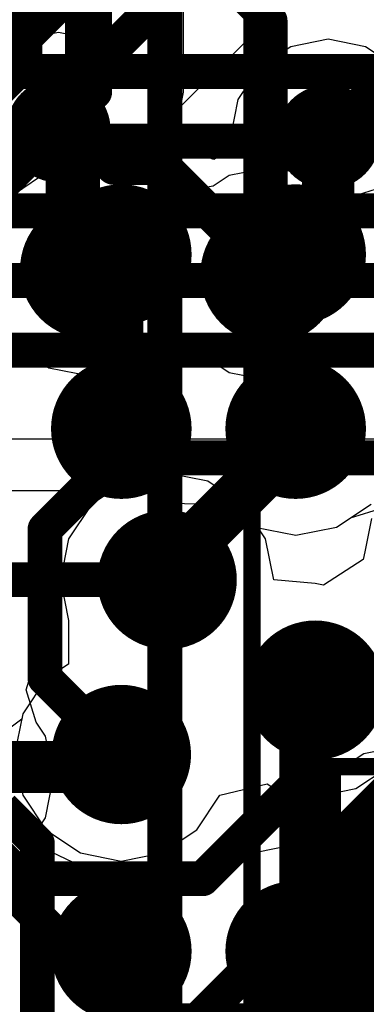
# Model space of a CAD drawing. Header units: millimetres. Extents: x -2 to 68, y -2 to 27.4.
# Tile 357 of 594: x 30.3 to 31.3, y 17.8 to 20.7. Entities that reach past the tile are written whole.
import ezdxf

# ---------------------------------------------------------------- set-up
doc = ezdxf.new("R2010")
doc.units = ezdxf.units.MM
for name, color, linetype in [('BottomLayer', 5, 'Continuous'), ('BottomPaste', 16, 'Continuous'), ('BottomSolder', 6, 'Continuous'), ('DrillGuide', 244, 'Continuous'), ('Mechanical10', 56, 'Continuous'), ('Mechanical6', 56, 'Continuous'), ('MidLayer1', 16, 'Continuous'), ('MidLayer2', 76, 'Continuous'), ('MidLayer3', 90, 'Continuous'), ('MidLayer4', 156, 'Continuous'), ('MidLayer5', 130, 'Continuous'), ('MidLayer6', 216, 'Continuous'), ('MidLayer7', 6, 'Continuous'), ('MidLayer8', 54, 'Continuous'), ('MultiLayer', 9, 'Continuous'), ('TopLayer', 1, 'Continuous'), ('TopPaste', 8, 'Continuous'), ('TopSolder', 216, 'Continuous'), ('ViaHoleLayer', 16, 'Continuous')]:
    doc.layers.add(name, color=color, linetype=linetype)

# ---------------------------------------------------------------- blocks, each defined once
blk = doc.blocks.new('SDINBDG4_16G_F_________1_B_51')
at = {"layer": 'Mechanical10', "const_width": 0.1}
blk.add_lwpolyline([(5.75, -6.5), (5.75, 6.5)], dxfattribs=at)
at = {"layer": 'Mechanical6', "const_width": 0.05}
blk.add_lwpolyline([(6, -6.75), (6, 6.75)], dxfattribs=at)
blk = doc.blocks.new('BGA486C50P27X27_1400X1400X125_227')
at = {"layer": 'TopLayer', "const_width": 0.1}
for points in [[(2.45, 5.5, 1), (2.55, 5.5, 1)], [(3.95, 5.5, 1), (4.05, 5.5, 1)], [(4.45, 5.5, 1), (4.55, 5.5, 1)], [(2.45, 5, 1), (2.55, 5, 1)], [(3.95, 5, 1), (4.05, 5, 1)], [(4.45, 5, 1), (4.55, 5, 1)]]:
    blk.add_lwpolyline(points, format="xyb", close=True, dxfattribs=at)
at = {"layer": 'TopPaste', "const_width": 0.1}
for points in [[(2.45, 5.5, 1), (2.55, 5.5, 1)], [(3.95, 5.5, 1), (4.05, 5.5, 1)], [(4.45, 5.5, 1), (4.55, 5.5, 1)], [(2.45, 5, 1), (2.55, 5, 1)], [(3.95, 5, 1), (4.05, 5, 1)], [(4.45, 5, 1), (4.55, 5, 1)]]:
    blk.add_lwpolyline(points, format="xyb", close=True, dxfattribs=at)
at = {"layer": 'TopSolder', "const_width": 0.2016}
for points in [[(2.3992, 5.5, 1), (2.6008, 5.5, 1)], [(3.8992, 5.5, 1), (4.1008, 5.5, 1)], [(4.3992, 5.5, 1), (4.6008, 5.5, 1)], [(2.3992, 5, 1), (2.6008, 5, 1)], [(3.8992, 5, 1), (4.1008, 5, 1)], [(4.3992, 5, 1), (4.6008, 5, 1)]]:
    blk.add_lwpolyline(points, format="xyb", close=True, dxfattribs=at)
blk = doc.blocks.new('CAP_0201_B_406')
at = {"layer": 'BottomLayer', "const_width": 0.0806}
for points in [[(-0.3897, 0.0894, 1), (-0.3091, 0.0894, 1)], [(-0.2409, 0.0894, 1), (-0.1603, 0.0894, 1)], [(0.1603, 0.0894, 1), (0.2409, 0.0894, 1)], [(0.3091, 0.0894, 1), (0.3897, 0.0894, 1)], [(-0.3897, -0.0894, 1), (-0.3091, -0.0894, 1)], [(-0.2409, -0.0894, 1), (-0.1603, -0.0894, 1)], [(0.1603, -0.0894, 1), (0.2409, -0.0894, 1)], [(0.3091, -0.0894, 1), (0.3897, -0.0894, 1)]]:
    blk.add_lwpolyline(points, format="xyb", close=True, dxfattribs=at)
at = {"layer": 'BottomLayer'}
for points in [[(-0.2006, 0.17), (-0.3494, 0.17), (-0.2006, -0.17), (-0.3494, -0.17)], [(0.2006, -0.17), (0.3494, -0.17), (0.2006, 0.17), (0.3494, 0.17)], [(-0.12, 0.0894), (-0.43, 0.0894), (-0.12, -0.0894), (-0.43, -0.0894)], [(0.12, -0.0894), (0.43, -0.0894), (0.12, 0.0894), (0.43, 0.0894)]]:
    blk.add_solid(points, dxfattribs=at)
at = {"layer": 'BottomPaste', "const_width": 0.0806}
for points in [[(-0.3897, 0.0894, 1), (-0.3091, 0.0894, 1)], [(-0.2409, 0.0894, 1), (-0.1603, 0.0894, 1)], [(0.1603, 0.0894, 1), (0.2409, 0.0894, 1)], [(0.3091, 0.0894, 1), (0.3897, 0.0894, 1)], [(-0.3897, -0.0894, 1), (-0.3091, -0.0894, 1)], [(-0.2409, -0.0894, 1), (-0.1603, -0.0894, 1)], [(0.1603, -0.0894, 1), (0.2409, -0.0894, 1)], [(0.3091, -0.0894, 1), (0.3897, -0.0894, 1)]]:
    blk.add_lwpolyline(points, format="xyb", close=True, dxfattribs=at)
at = {"layer": 'BottomPaste'}
for points in [[(-0.2006, 0.17), (-0.3494, 0.17), (-0.2006, -0.17), (-0.3494, -0.17)], [(0.2006, -0.17), (0.3494, -0.17), (0.2006, 0.17), (0.3494, 0.17)], [(-0.12, 0.0894), (-0.43, 0.0894), (-0.12, -0.0894), (-0.43, -0.0894)], [(0.12, -0.0894), (0.43, -0.0894), (0.12, 0.0894), (0.43, 0.0894)]]:
    blk.add_solid(points, dxfattribs=at)
at = {"layer": 'BottomSolder', "const_width": 0.0806}
for points in [[(-0.3897, 0.0894, 1), (-0.3091, 0.0894, 1)], [(-0.2409, 0.0894, 1), (-0.1603, 0.0894, 1)], [(0.1603, 0.0894, 1), (0.2409, 0.0894, 1)], [(0.3091, 0.0894, 1), (0.3897, 0.0894, 1)], [(-0.3897, -0.0894, 1), (-0.3091, -0.0894, 1)], [(-0.2409, -0.0894, 1), (-0.1603, -0.0894, 1)], [(0.1603, -0.0894, 1), (0.2409, -0.0894, 1)], [(0.3091, -0.0894, 1), (0.3897, -0.0894, 1)]]:
    blk.add_lwpolyline(points, format="xyb", close=True, dxfattribs=at)
at = {"layer": 'BottomSolder'}
for points in [[(-0.2006, 0.17), (-0.3494, 0.17), (-0.2006, -0.17), (-0.3494, -0.17)], [(0.2006, -0.17), (0.3494, -0.17), (0.2006, 0.17), (0.3494, 0.17)], [(-0.12, 0.0894), (-0.43, 0.0894), (-0.12, -0.0894), (-0.43, -0.0894)], [(0.12, -0.0894), (0.43, -0.0894), (0.12, 0.0894), (0.43, 0.0894)]]:
    blk.add_solid(points, dxfattribs=at)
at = {"layer": 'Mechanical10', "const_width": 0.12}
for points in [[(0.32, 0.17), (-0.32, 0.17)], [(-0.32, -0.17), (-0.32, 0.17)], [(0.32, -0.17), (0.32, 0.17)], [(0.32, -0.17), (-0.32, -0.17)]]:
    blk.add_lwpolyline(points, dxfattribs=at)
at = {"layer": 'Mechanical10', "const_width": 0.06}
for points in [[(-0.35, 0.17, 1), (-0.29, 0.17, 1)], [(-0.35, 0.17, 1), (-0.29, 0.17, 1)], [(0.29, 0.17, 1), (0.35, 0.17, 1)], [(0.29, 0.17, 1), (0.35, 0.17, 1)], [(-0.35, -0.17, 1), (-0.29, -0.17, 1)], [(-0.35, -0.17, 1), (-0.29, -0.17, 1)], [(0.29, -0.17, 1), (0.35, -0.17, 1)], [(0.29, -0.17, 1), (0.35, -0.17, 1)]]:
    blk.add_lwpolyline(points, format="xyb", close=True, dxfattribs=at)
at = {"layer": 'Mechanical6', "const_width": 0.05}
for points in [[(0.53, 0.27), (-0.53, 0.27)], [(-0.53, -0.27), (-0.53, 0.27)], [(0.53, -0.27), (0.53, 0.27)], [(0, -0.135), (0, 0.135)], [(0.135, 0), (-0.135, 0)], [(0.53, -0.27), (-0.53, -0.27)]]:
    blk.add_lwpolyline(points, dxfattribs=at)
at = {"layer": 'Mechanical6'}
for points, const_width in [([(-0.5425, 0.27, 1), (-0.5175, 0.27, 1)], 0.025), ([(-0.5425, 0.27, 1), (-0.5175, 0.27, 1)], 0.025), ([(0.5175, 0.27, 1), (0.5425, 0.27, 1)], 0.025), ([(0.5175, 0.27, 1), (0.5425, 0.27, 1)], 0.025), ([(-0.0125, 0.135, 1), (0.0125, 0.135, 1)], 0.025), ([(0.1013, 0, 1), (-0.1013, 0, 1)], 0.05), ([(-0.1475, 0, 1), (-0.1225, 0, 1)], 0.025), ([(-0.1138, 0, 1), (-0.0888, 0, 1)], 0.025), ([(0.0888, 0, 1), (0.1138, 0, 1)], 0.025), ([(0.1225, 0, 1), (0.1475, 0, 1)], 0.025), ([(-0.0125, -0.135, 1), (0.0125, -0.135, 1)], 0.025), ([(-0.5425, -0.27, 1), (-0.5175, -0.27, 1)], 0.025), ([(-0.5425, -0.27, 1), (-0.5175, -0.27, 1)], 0.025), ([(0.5175, -0.27, 1), (0.5425, -0.27, 1)], 0.025), ([(0.5175, -0.27, 1), (0.5425, -0.27, 1)], 0.025)]:
    blk.add_lwpolyline(points, format="xyb", close=True, dxfattribs=dict(at, const_width=const_width))

msp = doc.modelspace()

# ---------------------------------------------------------------- linework, layer by layer
at = {"layer": 'BottomLayer'}
for p, q in [((29.4446, 19.4705), (31.8065, 19.4705)), ((30.25, 19.4705), (31.8065, 19.4705)), ((31.4106, 18.5845), (31.3206, 18.5666)), ((31.4106, 18.5845), (31.3206, 18.5666)), ((31.3206, 18.5666), (31.2443, 18.5157)), ((31.3206, 18.5666), (31.2443, 18.5157)), ((31.2443, 18.5157), (31.1934, 18.4394)), ((31.2443, 18.5157), (31.1934, 18.4394)), ((31.1934, 18.4394), (31.1755, 18.3494)), ((31.1934, 18.4394), (31.1755, 18.3494)), ((31.1755, 18.3494), (31.1755, 18.3385)), ((31.1755, 18.3494), (31.1755, 18.3385)), ((31.1755, 18.3385), (31.4365, 18.3385)), ((31.1755, 18.3385), (31.4365, 18.3385)), ((31.5, 18.2115), (31.1755, 18.2115)), ((31.1755, 18.2115), (31.1755, 18.2006)), ((31.5, 18.2115), (31.1755, 18.2115)), ((31.1755, 18.2115), (31.1755, 18.2006)), ((31.1755, 18.2006), (31.1934, 18.1106)), ((31.1755, 18.2006), (31.1934, 18.1106)), ((31.1934, 18.1106), (31.2083, 18.0017)), ((31.1934, 18.1106), (31.2083, 18.0017)), ((31.2083, 18.0017), (31.1463, 17.9089)), ((31.2083, 18.0017), (31.1463, 17.9089)), ((31.1463, 17.9089), (31.1245, 17.7994)), ((31.1463, 17.9089), (31.1245, 17.7994))]:
    msp.add_line(p, q, dxfattribs=at)
at = {"layer": 'BottomLayer', "const_width": 0.1}
for points in [[(29.8282, 20.5254), (32.6872, 20.5254)], [(29.6932, 20.3254), (32.884, 20.3254)], [(29.6103, 20.1254), (33.2344, 20.1254)], [(29.5275, 19.9254), (32.9559, 19.9254)], [(29.4446, 19.7254), (33.0387, 19.7254)]]:
    msp.add_lwpolyline(points, dxfattribs=at)
at = {"layer": 'DrillGuide'}
for points, const_width in [([(30.4194, 20.3569, 1), (30.4694, 20.3569, 1)], 0.05), ([(31.1932, 20.3374, 1), (31.2432, 20.3374, 1)], 0.05), ([(30.4845, 19.9574, 1), (30.5845, 19.9574, 1)], 0.1), ([(31.0017, 19.944, 1), (31.1017, 19.944, 1)], 0.1), ([(30.6, 19.5, 1), (30.65, 19.5, 1)], 0.05), ([(31.1, 19.5, 1), (31.15, 19.5, 1)], 0.05), ([(30.7062, 19.0664, 1), (30.8062, 19.0664, 1)], 0.1), ([(31.1309, 18.7494, 1), (31.2309, 18.7494, 1)], 0.1), ([(30.575, 18.5646, 1), (30.675, 18.5646, 1)], 0.1), ([(30.6, 18, 1), (30.65, 18, 1)], 0.05), ([(31.1, 18, 1), (31.15, 18, 1)], 0.05)]:
    msp.add_lwpolyline(points, format="xyb", close=True, dxfattribs=dict(at, const_width=const_width))
at = {"layer": 'MidLayer1'}
for p, q in [((30.4444, 20.6373), (30.3371, 20.616)), ((30.5517, 20.616), (30.4444, 20.6373)), ((30.3371, 20.616), (30.2461, 20.5552)), ((30.6427, 20.5552), (30.5517, 20.616)), ((31.2182, 20.6178), (31.1109, 20.5964)), ((31.3255, 20.5964), (31.2182, 20.6178)), ((31.1109, 20.5964), (31.0199, 20.5356)), ((31.4164, 20.5356), (31.3255, 20.5964)), ((30.6809, 20.5169), (30.6427, 20.5552)), ((31.0199, 20.5356), (30.9591, 20.4447)), ((30.7417, 20.4259), (30.6809, 20.5169)), ((30.9591, 20.4447), (30.9378, 20.3374)), ((30.7583, 20.3424), (30.7417, 20.4259)), ((30.8207, 20.2976), (30.7583, 20.3424)), ((30.9378, 20.3374), (30.9378, 20.3069)), ((30.8901, 20.2724), (30.8207, 20.2976)), ((30.9301, 20.2959), (30.8901, 20.2724)), ((30.9378, 20.3069), (30.9301, 20.2959))]:
    msp.add_line(p, q, dxfattribs=at)
for points, const_width in [([(30.3694, 20.3569, 1), (30.5194, 20.3569, 1)], 0.15), ([(31.1432, 20.3374, 1), (31.2932, 20.3374, 1)], 0.15), ([(30.4069, 20.3569, 1), (30.4819, 20.3569, 1)], 0.075), ([(31.1807, 20.3374, 1), (31.2557, 20.3374, 1)], 0.075), ([(30.4452, 20.3186, 1), (30.5202, 20.3186, 1)], 0.075), ([(30.4452, 20.3186, 1), (30.5202, 20.3186, 1)], 0.075), ([(31.1807, 20.1311, 1), (31.2557, 20.1311, 1)], 0.075), ([(31.1807, 20.1311, 1), (31.2557, 20.1311, 1)], 0.075), ([(30.4345, 19.9574, 1), (30.6345, 19.9574, 1)], 0.2), ([(30.9517, 19.944, 1), (31.1517, 19.944, 1)], 0.2), ([(30.4452, 20.0093, 1), (30.5202, 20.0093, 1)], 0.075), ([(30.4452, 20.0093, 1), (30.5202, 20.0093, 1)], 0.075), ([(30.497, 19.9574, 1), (30.572, 19.9574, 1)], 0.075), ([(31.0142, 19.9646, 1), (31.0892, 19.9646, 1)], 0.075), ([(31.0142, 19.9646, 1), (31.0892, 19.9646, 1)], 0.075), ([(31.0142, 19.944, 1), (31.0892, 19.944, 1)], 0.075), ([(30.55, 19.5, 1), (30.7, 19.5, 1)], 0.15), ([(31.05, 19.5, 1), (31.2, 19.5, 1)], 0.15), ([(31.0875, 19.5, 1), (31.1625, 19.5, 1)], 0.075), ([(31.0875, 19.4676, 1), (31.1625, 19.4676, 1)], 0.075), ([(31.0875, 19.4676, 1), (31.1625, 19.4676, 1)], 0.075), ([(30.6562, 19.0664, 1), (30.8562, 19.0664, 1)], 0.2), ([(30.7187, 19.0988, 1), (30.7937, 19.0988, 1)], 0.075), ([(30.7187, 19.0988, 1), (30.7937, 19.0988, 1)], 0.075), ([(30.7187, 19.0664, 1), (30.7937, 19.0664, 1)], 0.075), ([(31.0809, 18.7494, 1), (31.2809, 18.7494, 1)], 0.2), ([(31.1434, 18.7494, 1), (31.2184, 18.7494, 1)], 0.075), ([(31.1154, 18.7215, 1), (31.1904, 18.7215, 1)], 0.075), ([(31.1154, 18.7215, 1), (31.1904, 18.7215, 1)], 0.075), ([(30.525, 18.5646, 1), (30.725, 18.5646, 1)], 0.2), ([(30.5875, 18.5646, 1), (30.6625, 18.5646, 1)], 0.075), ([(30.5516, 18.5287, 1), (30.6266, 18.5287, 1)], 0.075), ([(30.5516, 18.5287, 1), (30.6266, 18.5287, 1)], 0.075), ([(30.55, 18, 1), (30.7, 18, 1)], 0.15), ([(31.05, 18, 1), (31.2, 18, 1)], 0.15), ([(31.1154, 18.0279, 1), (31.1904, 18.0279, 1)], 0.075), ([(31.1154, 18.0279, 1), (31.1904, 18.0279, 1)], 0.075), ([(31.0875, 18, 1), (31.1625, 18, 1)], 0.075)]:
    msp.add_lwpolyline(points, format="xyb", close=True, dxfattribs=dict(at, const_width=const_width))
at = {"layer": 'MidLayer1', "const_width": 0.15}
for points in [[(30.4444, 20.3569), (30.4827, 20.3186)], [(31.2182, 20.1311), (31.2182, 20.3374)], [(30.4827, 20.0093), (30.4827, 20.3186)], [(31.0517, 19.9646), (31.2182, 20.1311)], [(30.4827, 20.0093), (30.5345, 19.9574)], [(31.0517, 19.944), (31.0517, 19.9646)], [(31.125, 19.4676), (31.125, 19.5)], [(30.7562, 19.0988), (31.125, 19.4676)], [(30.7562, 19.0664), (30.7562, 19.0988)], [(31.1529, 18.7215), (31.1809, 18.7494)], [(31.1529, 18.0279), (31.1529, 18.7215)], [(30.5891, 18.5287), (30.625, 18.5646)], [(30.1537, 18.5287), (30.5891, 18.5287)], [(31.125, 18), (31.1529, 18.0279)]]:
    msp.add_lwpolyline(points, dxfattribs=at)
at = {"layer": 'MidLayer2'}
for p, q in [((30.4175, 20.24), (30.3182, 20.1737)), ((30.5345, 20.2633), (30.4175, 20.24)), ((30.6516, 20.24), (30.5345, 20.2633)), ((30.7508, 20.1737), (30.6516, 20.24)), ((31.0517, 20.2499), (30.9347, 20.2266)), ((31.1688, 20.2266), (31.0517, 20.2499)), ((30.9347, 20.2266), (30.8887, 20.1959)), ((31.268, 20.1603), (31.1688, 20.2266)), ((30.8887, 20.1959), (30.7508, 20.1737)), ((31.3354, 20.1603), (31.268, 20.1603)), ((30.3182, 19.7411), (30.4175, 19.6748)), ((30.6516, 19.6748), (30.6975, 19.7055)), ((30.6975, 19.7055), (30.8354, 19.7277)), ((30.8354, 19.7277), (30.9347, 19.6614)), ((31.1688, 19.6614), (31.268, 19.7277)), ((31.268, 19.7277), (31.3354, 19.7277)), ((30.4175, 19.6748), (30.5345, 19.6516)), ((30.5345, 19.6516), (30.6516, 19.6748)), ((30.9347, 19.6614), (31.0517, 19.6381)), ((31.0517, 19.6381), (31.1688, 19.6614)), ((30.7562, 19.3723), (30.6391, 19.349)), ((30.8732, 19.349), (30.7562, 19.3723)), ((30.6391, 19.349), (30.5977, 19.3213)), ((30.9725, 19.2827), (30.8732, 19.349)), ((30.5977, 19.3213), (30.2902, 19.3213)), ((31.0388, 19.1835), (30.9725, 19.2827)), ((31.3424, 19.2421), (31.3234, 19.1465)), ((31.0621, 19.0664), (31.0388, 19.1835)), ((31.3234, 19.1465), (31.3185, 19.1246)), ((31.3185, 19.1246), (31.2044, 19.0506)), ((31.1809, 19.0553), (31.0621, 19.0664)), ((31.2044, 19.0506), (31.1809, 19.0553)), ((30.9471, 17.5446), (31.5382, 18.1357))]:
    msp.add_line(p, q, dxfattribs=at)
for points, const_width in [([(30.4345, 19.9574, 1), (30.6345, 19.9574, 1)], 0.2), ([(30.9517, 19.944, 1), (31.1517, 19.944, 1)], 0.2), ([(30.6562, 19.0664, 1), (30.8562, 19.0664, 1)], 0.2), ([(30.2652, 19.0664, 1), (30.3152, 19.0664, 1)], 0.05), ([(30.2652, 19.0664, 1), (30.3152, 19.0664, 1)], 0.05), ([(30.7312, 19.0664, 1), (30.7812, 19.0664, 1)], 0.05), ([(31.0809, 18.7494, 1), (31.2809, 18.7494, 1)], 0.2), ([(31.1559, 18.7494, 1), (31.2059, 18.7494, 1)], 0.05), ([(30.525, 18.5646, 1), (30.725, 18.5646, 1)], 0.2), ([(31.1244, 18.7179, 1), (31.1744, 18.7179, 1)], 0.05), ([(31.1244, 18.7179, 1), (31.1744, 18.7179, 1)], 0.05), ([(31.1244, 18.4994, 1), (31.1744, 18.4994, 1)], 0.05), ([(31.1244, 18.4994, 1), (31.1744, 18.4994, 1)], 0.05), ([(30.317, 18.208, 1), (30.367, 18.208, 1)], 0.05), ([(30.317, 18.208, 1), (30.367, 18.208, 1)], 0.05), ([(30.833, 18.208, 1), (30.883, 18.208, 1)], 0.05), ([(30.833, 18.208, 1), (30.883, 18.208, 1)], 0.05)]:
    msp.add_lwpolyline(points, format="xyb", close=True, dxfattribs=dict(at, const_width=const_width))
at = {"layer": 'MidLayer2', "const_width": 0.1}
for points in [[(29.8738, 18.65), (30.2902, 19.0664)], [(30.2902, 19.0664), (30.7562, 19.0664)], [(31.1494, 18.7179), (31.1809, 18.7494)], [(31.1494, 18.4994), (31.1494, 18.7179)], [(30.858, 18.208), (31.1494, 18.4994)], [(30.384, 17.342), (31.425, 18.383)], [(30.2, 18.35), (30.342, 18.208)], [(30.342, 18.208), (30.858, 18.208)]]:
    msp.add_lwpolyline(points, dxfattribs=at)
at = {"layer": 'MidLayer3'}
for p, q in [((30.8034, 20.4664), (30.8034, 23.011)), ((30.784, 20.3688), (30.8034, 20.4664)), ((30.7542, 20.3242), (30.784, 20.3688)), ((30.753, 20.2729), (30.7542, 20.3242)), ((30.8488, 20.1895), (30.753, 20.2729)), ((31.0517, 20.2499), (30.9347, 20.2266)), ((31.1688, 20.2266), (31.0517, 20.2499)), ((30.9347, 20.2266), (30.8887, 20.1959)), ((31.209, 20.1997), (31.1688, 20.2266)), ((30.8887, 20.1959), (30.8488, 20.1895)), ((31.3017, 20.1708), (31.209, 20.1997)), ((31.3944, 20.1997), (31.3017, 20.1708))]:
    msp.add_line(p, q, dxfattribs=at)
at = {"layer": 'MidLayer3', "const_width": 0.1}
for points in [[(30.5485, 20.4664), (30.5485, 23.011)], [(30.3485, 20.5492), (30.3485, 22.9282)], [(29.9845, 20.1853), (30.3485, 20.5492)], [(30.1845, 20.1024), (30.5485, 20.4664)], [(30.4062, 19.2114), (30.6112, 19.4164)], [(30.6112, 19.4164), (31.4214, 19.4164)], [(30.4062, 18.7834), (30.4062, 19.2114)], [(30.4062, 18.7834), (30.625, 18.5646)], [(31.275, 18.3486), (31.6514, 18.725)], [(31.275, 16.35), (31.275, 18.3486)]]:
    msp.add_lwpolyline(points, dxfattribs=at)
at = {"layer": 'MidLayer3'}
for points, const_width in [([(30.3235, 20.5492, 1), (30.3735, 20.5492, 1)], 0.05), ([(30.3235, 20.5492, 1), (30.3735, 20.5492, 1)], 0.05), ([(30.5235, 20.4664, 1), (30.5735, 20.4664, 1)], 0.05), ([(30.5235, 20.4664, 1), (30.5735, 20.4664, 1)], 0.05), ([(30.4345, 19.9574, 1), (30.6345, 19.9574, 1)], 0.2), ([(30.9517, 19.944, 1), (31.1517, 19.944, 1)], 0.2), ([(30.5862, 19.4164, 1), (30.6362, 19.4164, 1)], 0.05), ([(30.5862, 19.4164, 1), (30.6362, 19.4164, 1)], 0.05), ([(30.3812, 19.2114, 1), (30.4312, 19.2114, 1)], 0.05), ([(30.3812, 19.2114, 1), (30.4312, 19.2114, 1)], 0.05), ([(30.6562, 19.0664, 1), (30.8562, 19.0664, 1)], 0.2), ([(31.0809, 18.7494, 1), (31.2809, 18.7494, 1)], 0.2), ([(30.3812, 18.7834, 1), (30.4312, 18.7834, 1)], 0.05), ([(30.3812, 18.7834, 1), (30.4312, 18.7834, 1)], 0.05), ([(30.525, 18.5646, 1), (30.725, 18.5646, 1)], 0.2), ([(30.6, 18.5646, 1), (30.65, 18.5646, 1)], 0.05), ([(31.25, 18.3486, 1), (31.3, 18.3486, 1)], 0.05), ([(31.25, 18.3486, 1), (31.3, 18.3486, 1)], 0.05)]:
    msp.add_lwpolyline(points, format="xyb", close=True, dxfattribs=dict(at, const_width=const_width))
at = {"layer": 'MidLayer4'}
for p, q in [((30.3182, 19.7411), (30.4175, 19.6748)), ((30.6516, 19.6748), (30.7508, 19.7411)), ((30.7508, 19.7411), (30.8763, 19.7004)), ((31.1688, 19.6614), (31.268, 19.7277)), ((31.268, 19.7277), (31.3354, 19.7277)), ((30.4175, 19.6748), (30.5345, 19.6516)), ((30.5345, 19.6516), (30.6516, 19.6748)), ((30.8763, 19.7004), (30.9347, 19.6614)), ((30.9347, 19.6614), (31.0517, 19.6381)), ((31.0517, 19.6381), (31.1688, 19.6614)), ((30.7562, 19.3723), (30.6391, 19.349)), ((30.8732, 19.349), (30.7562, 19.3723)), ((30.6391, 19.349), (30.5399, 19.2827)), ((30.9725, 19.2827), (30.8732, 19.349)), ((30.5399, 19.2827), (30.4736, 19.1835)), ((31.0388, 19.1835), (30.9725, 19.2827)), ((31.3424, 19.2421), (31.3234, 19.1465)), ((30.4736, 19.1835), (30.4503, 19.0664)), ((31.0621, 19.0664), (31.0388, 19.1835)), ((31.3234, 19.1465), (31.3185, 19.1246)), ((31.3185, 19.1246), (31.2044, 19.0506)), ((30.4503, 19.0664), (30.4736, 18.9494)), ((31.1809, 19.0553), (31.0621, 19.0664)), ((31.2044, 19.0506), (31.1809, 19.0553)), ((30.4736, 18.9494), (30.4734, 18.8241)), ((30.4734, 18.8241), (30.4087, 18.7809)), ((30.4087, 18.7809), (30.3424, 18.6817)), ((30.3424, 18.6817), (30.3191, 18.5646)), ((30.3191, 18.5646), (30.3424, 18.4476)), ((31.2979, 18.4668), (31.3842, 18.5245)), ((30.9076, 18.4476), (31.0436, 18.4803)), ((31.0436, 18.4803), (31.0638, 18.4668)), ((31.0638, 18.4668), (31.1809, 18.4435)), ((31.1809, 18.4435), (31.2979, 18.4668)), ((30.3424, 18.4476), (30.4087, 18.3483)), ((30.8413, 18.3483), (30.9076, 18.4476)), ((30.4087, 18.3483), (30.5079, 18.282)), ((30.7421, 18.282), (30.8413, 18.3483)), ((30.5079, 18.282), (30.625, 18.2587)), ((30.625, 18.2587), (30.7421, 18.282))]:
    msp.add_line(p, q, dxfattribs=at)
at = {"layer": 'MidLayer4', "const_width": 0.1}
for points in [[(30.5134, 19.9786), (30.5134, 20.8084)], [(30.9468, 20.7754), (31.0517, 20.6705)], [(31.0517, 19.944), (31.0517, 20.6705)], [(30.5134, 19.9786), (30.5345, 19.9574)]]:
    msp.add_lwpolyline(points, dxfattribs=at)
at = {"layer": 'MidLayer4'}
for points, const_width in [([(31.0267, 20.6705, 1), (31.0767, 20.6705, 1)], 0.05), ([(31.0267, 20.6705, 1), (31.0767, 20.6705, 1)], 0.05), ([(30.4345, 19.9574, 1), (30.6345, 19.9574, 1)], 0.2), ([(30.9517, 19.944, 1), (31.1517, 19.944, 1)], 0.2), ([(30.4884, 19.9786, 1), (30.5384, 19.9786, 1)], 0.05), ([(30.4884, 19.9786, 1), (30.5384, 19.9786, 1)], 0.05), ([(30.5095, 19.9574, 1), (30.5595, 19.9574, 1)], 0.05), ([(31.0267, 19.944, 1), (31.0767, 19.944, 1)], 0.05), ([(30.6562, 19.0664, 1), (30.8562, 19.0664, 1)], 0.2), ([(31.0809, 18.7494, 1), (31.2809, 18.7494, 1)], 0.2), ([(30.525, 18.5646, 1), (30.725, 18.5646, 1)], 0.2)]:
    msp.add_lwpolyline(points, format="xyb", close=True, dxfattribs=dict(at, const_width=const_width))
at = {"layer": 'MidLayer5'}
for p, q in [((30.4175, 20.24), (30.3182, 20.1737)), ((30.5345, 20.2633), (30.4175, 20.24)), ((30.6516, 20.24), (30.5345, 20.2633)), ((30.7508, 20.1737), (30.6516, 20.24)), ((31.0517, 20.2499), (30.9347, 20.2266)), ((31.1688, 20.2266), (31.0517, 20.2499)), ((30.9347, 20.2266), (30.8887, 20.1959)), ((31.268, 20.1603), (31.1688, 20.2266)), ((30.8887, 20.1959), (30.7508, 20.1737)), ((31.3354, 20.1603), (31.268, 20.1603)), ((30.3182, 19.7411), (30.4175, 19.6748)), ((30.6516, 19.6748), (30.7508, 19.7411)), ((30.7508, 19.7411), (30.8763, 19.7004)), ((31.1688, 19.6614), (31.268, 19.7277)), ((31.268, 19.7277), (31.3354, 19.7277)), ((30.4175, 19.6748), (30.5345, 19.6516)), ((30.5345, 19.6516), (30.6516, 19.6748)), ((30.8763, 19.7004), (30.9347, 19.6614)), ((30.9347, 19.6614), (31.0517, 19.6381)), ((31.0517, 19.6381), (31.1688, 19.6614)), ((30.7562, 19.3723), (30.6391, 19.349)), ((30.8732, 19.349), (30.7562, 19.3723)), ((30.6391, 19.349), (30.5399, 19.2827)), ((30.9725, 19.2827), (30.8732, 19.349)), ((30.5399, 19.2827), (30.4736, 19.1835)), ((31.0388, 19.1835), (30.9725, 19.2827)), ((31.3424, 19.2421), (31.3234, 19.1465)), ((30.4736, 19.1835), (30.4503, 19.0664)), ((31.0621, 19.0664), (31.0388, 19.1835)), ((31.3234, 19.1465), (31.3185, 19.1246)), ((31.3185, 19.1246), (31.2044, 19.0506)), ((30.4503, 19.0664), (30.4736, 18.9494)), ((31.1809, 19.0553), (31.0621, 19.0664)), ((31.2044, 19.0506), (31.1809, 19.0553)), ((30.4736, 18.9494), (30.4734, 18.8241)), ((30.4734, 18.8241), (30.4087, 18.7809)), ((30.4087, 18.7809), (30.3424, 18.6817)), ((30.3393, 18.6662), (30.2315, 18.5855)), ((30.3424, 18.6817), (30.3393, 18.6662))]:
    msp.add_line(p, q, dxfattribs=at)
for points, const_width in [([(30.4345, 19.9574, 1), (30.6345, 19.9574, 1)], 0.2), ([(30.9517, 19.944, 1), (31.1517, 19.944, 1)], 0.2), ([(30.6562, 19.0664, 1), (30.8562, 19.0664, 1)], 0.2), ([(31.0809, 18.7494, 1), (31.2809, 18.7494, 1)], 0.2), ([(30.525, 18.5646, 1), (30.725, 18.5646, 1)], 0.2), ([(30.659, 17.8, 1), (30.709, 17.8, 1)], 0.05), ([(30.659, 17.8, 1), (30.709, 17.8, 1)], 0.05)]:
    msp.add_lwpolyline(points, format="xyb", close=True, dxfattribs=dict(at, const_width=const_width))
at = {"layer": 'MidLayer5', "const_width": 0.1}
for points in [[(30.134, 18.35), (30.684, 17.8)], [(30.684, 17.8), (32.821, 17.8)]]:
    msp.add_lwpolyline(points, dxfattribs=at)
at = {"layer": 'MidLayer6'}
for p, q in [((30.7722, 20.4023), (32.0835, 21.7136)), ((30.7838, 20.2475), (30.7722, 20.4023)), ((30.8583, 20.191), (30.7838, 20.2475)), ((31.0517, 20.2499), (30.9347, 20.2266)), ((31.1688, 20.2266), (31.0517, 20.2499)), ((30.9347, 20.2266), (30.8887, 20.1959)), ((31.268, 20.1603), (31.1688, 20.2266)), ((30.8887, 20.1959), (30.8583, 20.191)), ((31.3354, 20.1603), (31.268, 20.1603))]:
    msp.add_line(p, q, dxfattribs=at)
at = {"layer": 'MidLayer6', "const_width": 0.1}
for points in [[(29.951, 20.2244), (32.2176, 22.491)], [(30.151, 20.1415), (32.3004, 22.291)], [(31.1413, 18.2113), (31.63, 18.7)], [(30.2832, 18.4114), (30.384, 18.3107)], [(30.384, 16.3827), (30.384, 18.3107)], [(31.1413, 16.858), (31.1413, 18.2113)]]:
    msp.add_lwpolyline(points, dxfattribs=at)
at = {"layer": 'MidLayer6'}
for points, const_width in [([(30.4345, 19.9574, 1), (30.6345, 19.9574, 1)], 0.2), ([(30.9517, 19.944, 1), (31.1517, 19.944, 1)], 0.2), ([(30.6562, 19.0664, 1), (30.8562, 19.0664, 1)], 0.2), ([(31.0809, 18.7494, 1), (31.2809, 18.7494, 1)], 0.2), ([(30.525, 18.5646, 1), (30.725, 18.5646, 1)], 0.2), ([(30.359, 18.3107, 1), (30.409, 18.3107, 1)], 0.05), ([(30.359, 18.3107, 1), (30.409, 18.3107, 1)], 0.05), ([(31.1163, 18.2113, 1), (31.1663, 18.2113, 1)], 0.05), ([(31.1163, 18.2113, 1), (31.1663, 18.2113, 1)], 0.05)]:
    msp.add_lwpolyline(points, format="xyb", close=True, dxfattribs=dict(at, const_width=const_width))
at = {"layer": 'MidLayer7'}
for p, q in [((30.4175, 20.24), (30.3182, 20.1737)), ((30.5345, 20.2633), (30.4175, 20.24)), ((30.6516, 20.24), (30.5345, 20.2633)), ((30.7508, 20.1737), (30.6516, 20.24)), ((31.0517, 20.2499), (30.9347, 20.2266)), ((31.1688, 20.2266), (31.0517, 20.2499)), ((30.9347, 20.2266), (30.8887, 20.1959)), ((31.209, 20.1997), (31.1688, 20.2266)), ((30.8887, 20.1959), (30.7508, 20.1737)), ((31.3017, 20.1708), (31.209, 20.1997)), ((31.3944, 20.1997), (31.3017, 20.1708)), ((30.3182, 19.7411), (30.4175, 19.6748)), ((30.6516, 19.6748), (30.7508, 19.7411)), ((30.7508, 19.7411), (30.8763, 19.7004)), ((31.1688, 19.6614), (31.268, 19.7277)), ((31.268, 19.7277), (31.3354, 19.7277)), ((30.4175, 19.6748), (30.5345, 19.6516)), ((30.5345, 19.6516), (30.6516, 19.6748)), ((30.8763, 19.7004), (30.9347, 19.6614)), ((30.9347, 19.6614), (31.0517, 19.6381)), ((31.0517, 19.6381), (31.1688, 19.6614)), ((30.7562, 19.3723), (30.6391, 19.349)), ((30.8732, 19.349), (30.7562, 19.3723)), ((30.6391, 19.349), (30.5399, 19.2827)), ((30.9725, 19.2827), (30.8732, 19.349)), ((30.5399, 19.2827), (30.4736, 19.1835)), ((31.0388, 19.1835), (30.9725, 19.2827)), ((31.3424, 19.2421), (31.3234, 19.1465)), ((30.4736, 19.1835), (30.4503, 19.0664)), ((31.0621, 19.0664), (31.0388, 19.1835)), ((31.3234, 19.1465), (31.3185, 19.1246)), ((31.3185, 19.1246), (31.2044, 19.0506)), ((30.4503, 19.0664), (30.4736, 18.9494)), ((31.1809, 19.0553), (31.0621, 19.0664)), ((31.2044, 19.0506), (31.1809, 19.0553)), ((30.4736, 18.9494), (30.4734, 18.8241)), ((30.4734, 18.8241), (30.4087, 18.7809)), ((30.4087, 18.7809), (30.3424, 18.6817)), ((30.3424, 18.6817), (30.3191, 18.5646)), ((30.3191, 18.5646), (30.3424, 18.4476)), ((31.2979, 18.4668), (31.3842, 18.5245)), ((30.9076, 18.4476), (31.0436, 18.4803)), ((31.0436, 18.4803), (31.0638, 18.4668)), ((31.0638, 18.4668), (31.1809, 18.4435)), ((31.1809, 18.4435), (31.2979, 18.4668)), ((30.3424, 18.4476), (30.4087, 18.3483)), ((30.8413, 18.3483), (30.9076, 18.4476)), ((30.4087, 18.3483), (30.5079, 18.282)), ((30.7421, 18.282), (30.8413, 18.3483)), ((30.5079, 18.282), (30.625, 18.2587)), ((30.625, 18.2587), (30.7421, 18.282))]:
    msp.add_line(p, q, dxfattribs=at)
at = {"layer": 'MidLayer7', "const_width": 0.2}
for points in [[(30.4345, 19.9574, 1), (30.6345, 19.9574, 1)], [(30.9517, 19.944, 1), (31.1517, 19.944, 1)], [(30.6562, 19.0664, 1), (30.8562, 19.0664, 1)], [(31.0809, 18.7494, 1), (31.2809, 18.7494, 1)], [(30.525, 18.5646, 1), (30.725, 18.5646, 1)]]:
    msp.add_lwpolyline(points, format="xyb", close=True, dxfattribs=at)
at = {"layer": 'MidLayer8'}
for p, q in [((30.4175, 20.24), (30.3182, 20.1737)), ((30.5345, 20.2633), (30.4175, 20.24)), ((30.6516, 20.24), (30.5345, 20.2633)), ((30.7508, 20.1737), (30.6516, 20.24)), ((31.0517, 20.2499), (30.9347, 20.2266)), ((31.1688, 20.2266), (31.0517, 20.2499)), ((30.9347, 20.2266), (30.8887, 20.1959)), ((31.268, 20.1603), (31.1688, 20.2266)), ((30.8887, 20.1959), (30.7508, 20.1737)), ((31.3354, 20.1603), (31.268, 20.1603)), ((30.3182, 19.7411), (30.4175, 19.6748)), ((30.6516, 19.6748), (30.7508, 19.7411)), ((30.7508, 19.7411), (30.8763, 19.7004)), ((31.209, 19.6883), (31.3017, 19.7172)), ((31.3017, 19.7172), (31.3944, 19.6883)), ((30.4175, 19.6748), (30.5345, 19.6516)), ((30.5345, 19.6516), (30.6516, 19.6748)), ((30.8763, 19.7004), (30.9347, 19.6614)), ((31.1688, 19.6614), (31.209, 19.6883)), ((30.9347, 19.6614), (31.0517, 19.6381)), ((31.0517, 19.6381), (31.1688, 19.6614)), ((30.7562, 19.3723), (30.6391, 19.349)), ((30.8732, 19.349), (30.7562, 19.3723)), ((30.6391, 19.349), (30.5399, 19.2827)), ((30.9725, 19.2827), (30.8732, 19.349)), ((30.5399, 19.2827), (30.4736, 19.1835)), ((31.0388, 19.1835), (30.9725, 19.2827)), ((31.3424, 19.2421), (31.3234, 19.1465)), ((30.4736, 19.1835), (30.4503, 19.0664)), ((31.0621, 19.0664), (31.0388, 19.1835)), ((31.3234, 19.1465), (31.3185, 19.1246)), ((31.3185, 19.1246), (31.2044, 19.0506)), ((30.4503, 19.0664), (30.4736, 18.9494)), ((31.1809, 19.0553), (31.0621, 19.0664)), ((31.2044, 19.0506), (31.1809, 19.0553)), ((30.4736, 18.9494), (30.4734, 18.8241)), ((30.4734, 18.8241), (30.4087, 18.7809)), ((30.4087, 18.7809), (30.3424, 18.6817)), ((30.3424, 18.6817), (30.3191, 18.5646)), ((30.3191, 18.5646), (30.3424, 18.4476)), ((31.2979, 18.4668), (31.3842, 18.5245)), ((30.9076, 18.4476), (31.0436, 18.4803)), ((31.0436, 18.4803), (31.0638, 18.4668)), ((31.0638, 18.4668), (31.1809, 18.4435)), ((31.1809, 18.4435), (31.2979, 18.4668)), ((30.3424, 18.4476), (30.4087, 18.3483)), ((30.8413, 18.3483), (30.9076, 18.4476)), ((30.4087, 18.3483), (30.5079, 18.282)), ((30.7421, 18.282), (30.8413, 18.3483)), ((30.5079, 18.282), (30.625, 18.2587)), ((30.625, 18.2587), (30.7421, 18.282))]:
    msp.add_line(p, q, dxfattribs=at)
at = {"layer": 'MidLayer8', "const_width": 0.2}
for points in [[(30.4345, 19.9574, 1), (30.6345, 19.9574, 1)], [(30.9517, 19.944, 1), (31.1517, 19.944, 1)], [(30.6562, 19.0664, 1), (30.8562, 19.0664, 1)], [(31.0809, 18.7494, 1), (31.2809, 18.7494, 1)], [(30.525, 18.5646, 1), (30.725, 18.5646, 1)]]:
    msp.add_lwpolyline(points, format="xyb", close=True, dxfattribs=at)
at = {"layer": 'MultiLayer'}
for points, const_width in [([(30.3694, 20.3569, 1), (30.5194, 20.3569, 1)], 0.15), ([(31.1432, 20.3374, 1), (31.2932, 20.3374, 1)], 0.15), ([(30.4345, 19.9574, 1), (30.6345, 19.9574, 1)], 0.2), ([(30.9517, 19.944, 1), (31.1517, 19.944, 1)], 0.2), ([(30.55, 19.5, 1), (30.7, 19.5, 1)], 0.15), ([(31.05, 19.5, 1), (31.2, 19.5, 1)], 0.15), ([(30.6562, 19.0664, 1), (30.8562, 19.0664, 1)], 0.2), ([(31.0809, 18.7494, 1), (31.2809, 18.7494, 1)], 0.2), ([(30.525, 18.5646, 1), (30.725, 18.5646, 1)], 0.2), ([(30.55, 18, 1), (30.7, 18, 1)], 0.15), ([(31.05, 18, 1), (31.2, 18, 1)], 0.15)]:
    msp.add_lwpolyline(points, format="xyb", close=True, dxfattribs=dict(at, const_width=const_width))
at = {"layer": 'TopLayer'}
for p, q in [((30.525, 19.2661), (30.525, 19.5)), ((30.525, 19.5), (30.725, 19.5)), ((30.525, 19.2633), (30.525, 19.5)), ((30.525, 19.5), (30.725, 19.5)), ((30.725, 19.5), (30.725, 19.2661)), ((30.725, 19.5), (30.725, 19.2661)), ((30.3807, 19.1573), (30.4737, 19.2856)), ((30.4737, 19.2856), (30.4955, 19.2859)), ((30.4955, 19.2859), (30.525, 19.2661)), ((30.725, 19.2661), (30.7545, 19.2859)), ((30.725, 19.2661), (30.7545, 19.2859)), ((30.7545, 19.2859), (30.9087, 19.2837)), ((30.7545, 19.2859), (30.9087, 19.2837)), ((30.9087, 19.2837), (31.0079, 19.2174)), ((30.9087, 19.2837), (31.0079, 19.2174)), ((31.2421, 19.2174), (31.3413, 19.2837)), ((30.407, 19.2071), (30.525, 19.2633)), ((31.2823, 19.2443), (31.375, 19.2732)), ((31.2421, 19.2174), (31.2823, 19.2443)), ((30.3807, 19.1572), (30.407, 19.2071)), ((31.0079, 19.2174), (31.125, 19.1941)), ((31.0079, 19.2174), (31.125, 19.1941)), ((31.125, 19.1941), (31.2421, 19.2174)), ((31.125, 19.1941), (31.2421, 19.2174)), ((30.4076, 19.1171), (30.3807, 19.1573)), ((30.4076, 19.1171), (30.3807, 19.1572)), ((30.4309, 19), (30.4076, 19.1171)), ((30.4309, 19), (30.4076, 19.1171)), ((30.4076, 18.8829), (30.4309, 19)), ((30.4076, 18.8829), (30.4309, 19)), ((30.3807, 18.8427), (30.4076, 18.8829)), ((30.3807, 18.8427), (30.4076, 18.8829)), ((30.3518, 18.75), (30.3807, 18.8427)), ((30.3518, 18.75), (30.3807, 18.8427)), ((30.3807, 18.6573), (30.3518, 18.75)), ((30.3807, 18.6573), (30.3518, 18.75)), ((30.4076, 18.617), (30.3807, 18.6573)), ((30.4076, 18.617), (30.3807, 18.6573)), ((30.4309, 18.5), (30.4076, 18.617)), ((30.4309, 18.5), (30.4076, 18.617)), ((30.4076, 18.3829), (30.4309, 18.5)), ((30.4076, 18.3829), (30.4309, 18.5)), ((30.3807, 18.3427), (30.4076, 18.3829)), ((30.3807, 18.3427), (30.4076, 18.3829)), ((30.407, 18.2928), (30.3807, 18.3427)), ((30.407, 18.2928), (30.3807, 18.3427)), ((30.525, 18.2367), (30.407, 18.2928)), ((30.525, 18.2367), (30.407, 18.2928)), ((31.125, 18.3059), (31.0079, 18.2826)), ((31.125, 18.3059), (31.0079, 18.2826)), ((31.2421, 18.2826), (31.125, 18.3059)), ((31.2421, 18.2826), (31.125, 18.3059)), ((31.0079, 18.2826), (30.9087, 18.2163)), ((31.0079, 18.2826), (30.9087, 18.2163)), ((31.2823, 18.2557), (31.2421, 18.2826)), ((31.3413, 18.2163), (31.2421, 18.2826)), ((30.525, 18), (30.525, 18.2367)), ((30.525, 18), (30.525, 18.2367)), ((30.7545, 18.2141), (30.725, 18.2338)), ((30.725, 18.2338), (30.725, 18)), ((30.7545, 18.2141), (30.725, 18.2338)), ((30.725, 18.2338), (30.725, 18)), ((31.375, 18.2268), (31.2823, 18.2557)), ((30.9087, 18.2163), (30.7545, 18.2141)), ((30.9087, 18.2163), (30.7545, 18.2141)), ((30.725, 18), (30.525, 18)), ((30.725, 18), (30.525, 18))]:
    msp.add_line(p, q, dxfattribs=at)
for points, const_width in [([(31.2182, 20.3374), (31.3808, 20.5)], 0.1), ([(30.4444, 20.3569), (30.4961, 20.3569)], 0.1), ([(30.4961, 20.3569), (30.603, 20.25)], 0.1), ([(30.603, 20.25), (30.7487, 20.25)], 0.1), ([(30.7487, 20.25), (30.9851, 20.0136)], 0.1), ([(30.625, 19.5), (30.625, 20)], 0.127), ([(30.9851, 20.0136), (31.1114, 20.0136)], 0.1), ([(31.1114, 20.0136), (31.125, 20)], 0.1), ([(30.625, 19.5), (30.646, 19.521)], 0.127), ([(30.646, 19.521), (30.6625, 19.521)], 0.127), ([(30.625, 17.5), (30.625, 18)], 0.15)]:
    msp.add_lwpolyline(points, dxfattribs=dict(at, const_width=const_width))
for points, const_width in [([(30.3694, 20.3569, 1), (30.5194, 20.3569, 1)], 0.15), ([(31.1432, 20.3374, 1), (31.2932, 20.3374, 1)], 0.15), ([(30.4194, 20.3569, 1), (30.4694, 20.3569, 1)], 0.05), ([(30.4711, 20.3569, 1), (30.5211, 20.3569, 1)], 0.05), ([(30.4711, 20.3569, 1), (30.5211, 20.3569, 1)], 0.05), ([(31.1932, 20.3374, 1), (31.2432, 20.3374, 1)], 0.05), ([(30.578, 20.25, 1), (30.628, 20.25, 1)], 0.05), ([(30.578, 20.25, 1), (30.628, 20.25, 1)], 0.05), ([(30.7237, 20.25, 1), (30.7737, 20.25, 1)], 0.05), ([(30.7237, 20.25, 1), (30.7737, 20.25, 1)], 0.05), ([(30.5932, 20, 1), (30.6567, 20, 1)], 0.0635), ([(30.9601, 20.0136, 1), (31.0101, 20.0136, 1)], 0.05), ([(30.9601, 20.0136, 1), (31.0101, 20.0136, 1)], 0.05), ([(31.0864, 20.0136, 1), (31.1364, 20.0136, 1)], 0.05), ([(31.0864, 20.0136, 1), (31.1364, 20.0136, 1)], 0.05), ([(31.1, 20, 1), (31.15, 20, 1)], 0.05), ([(30.55, 19.5, 1), (30.7, 19.5, 1)], 0.15), ([(31.05, 19.5, 1), (31.2, 19.5, 1)], 0.15), ([(30.5932, 19.5, 1), (30.6567, 19.5, 1)], 0.0635), ([(30.5932, 19.5, 1), (30.6567, 19.5, 1)], 0.0635), ([(30.6142, 19.521, 1), (30.6777, 19.521, 1)], 0.0635), ([(30.6142, 19.521, 1), (30.6777, 19.521, 1)], 0.0635), ([(30.6307, 19.521, 1), (30.6942, 19.521, 1)], 0.0635), ([(30.55, 18, 1), (30.7, 18, 1)], 0.15), ([(31.05, 18, 1), (31.2, 18, 1)], 0.15), ([(30.5875, 18, 1), (30.6625, 18, 1)], 0.075)]:
    msp.add_lwpolyline(points, format="xyb", close=True, dxfattribs=dict(at, const_width=const_width))
at = {"layer": 'ViaHoleLayer'}
for points, const_width in [([(30.4194, 20.3569, 1), (30.4694, 20.3569, 1)], 0.05), ([(31.1932, 20.3374, 1), (31.2432, 20.3374, 1)], 0.05), ([(30.4845, 19.9574, 1), (30.5845, 19.9574, 1)], 0.1), ([(31.0017, 19.944, 1), (31.1017, 19.944, 1)], 0.1), ([(30.6, 19.5, 1), (30.65, 19.5, 1)], 0.05), ([(31.1, 19.5, 1), (31.15, 19.5, 1)], 0.05), ([(30.7062, 19.0664, 1), (30.8062, 19.0664, 1)], 0.1), ([(31.1309, 18.7494, 1), (31.2309, 18.7494, 1)], 0.1), ([(30.575, 18.5646, 1), (30.675, 18.5646, 1)], 0.1), ([(30.6, 18, 1), (30.65, 18, 1)], 0.05), ([(31.1, 18, 1), (31.15, 18, 1)], 0.05)]:
    msp.add_lwpolyline(points, format="xyb", close=True, dxfattribs=dict(at, const_width=const_width))

# ---------------------------------------------------------------- block references
msp.add_blockref('SDINBDG4_16G_F_________1_B_51', (25, 18.6))
for name, p, rotation in [('BGA486C50P27X27_1400X1400X125_227', (36.125, 15.5), 90), ('CAP_0201_B_406', (31.5, 18), 270)]:
    msp.add_blockref(name, p, dxfattribs=dict(rotation=rotation))

doc.saveas('drawing.dxf')
